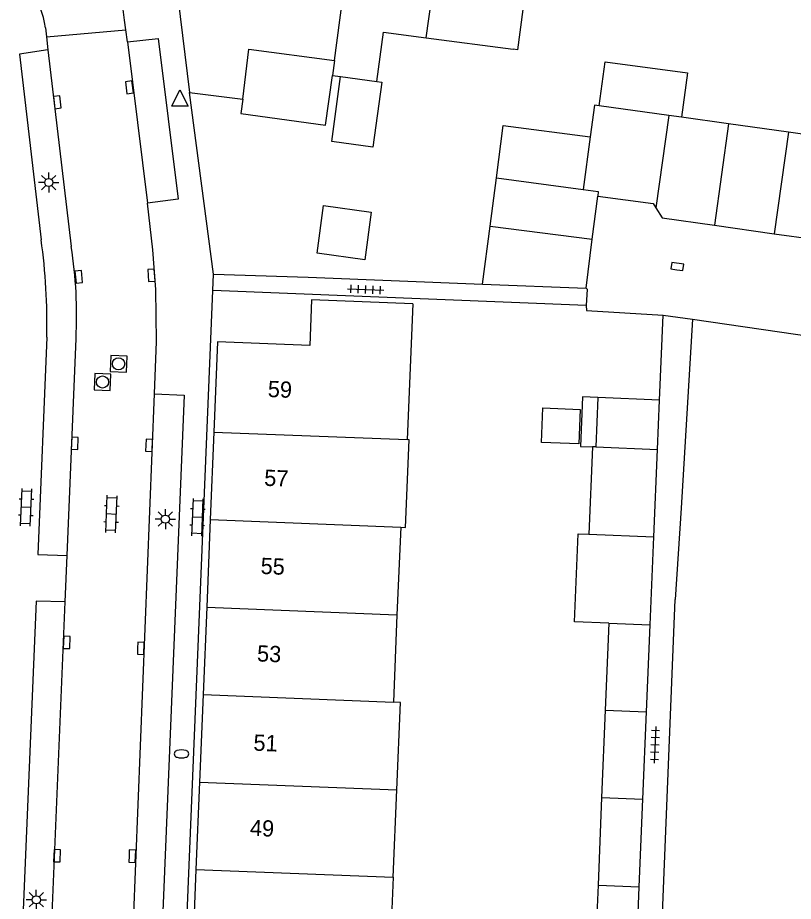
# Model space of a CAD drawing. Extents: x 128000 to 131008, y 398996 to 402500.
# Drawn here: x 128442.4 to 128490.2, y 399857.4 to 399911.9 of the extents above; entities that cross this region are included whole.
import ezdxf

# ---------------------------------------------------------------- set-up
doc = ezdxf.new("R2010")
doc.units = 0
for name, color, linetype in [('gg-afsc-erfafscheiding', 7, 'Continuous'), ('gg-afsc-muur', 7, 'Continuous'), ('gg-anno-huisnummerreeks BGT', 7, 'Continuous'), ('gg-bbg-bijgebouw', 7, 'Continuous'), ('gg-bbg-gedigitaliseerde bebouwing', 7, 'Continuous'), ('gg-bbg-gedigitaliseerde bijgebouw', 7, 'Continuous'), ('gg-bbg-hoofdgebouw', 7, 'Continuous'), ('gg-bbg-luifel en loopbrug', 7, 'Continuous'), ('gg-bbg-tussenscheiding', 7, 'Continuous'), ('gg-knt-verharding', 7, 'Continuous'), ('gg-knt-verharding nz', 7, 'Continuous'), ('gt-symb-brandkraan', 7, 'Continuous'), ('gt-symb-klinker verharding', 7, 'Continuous'), ('gt-symb-kolk', 7, 'Continuous'), ('gt-symb-lichtmast', 7, 'Continuous'), ('gt-symb-rioolschacht', 7, 'Continuous'), ('gt-symb-tegel verharding', 7, 'Continuous'), ('gt-symb-waterafsluiter', 7, 'Continuous')]:
    doc.layers.add(name, color=color, linetype=linetype)

# ---------------------------------------------------------------- blocks, each defined once
blk = doc.blocks.new('gt0-TEG1')
at = {"layer": 'gt-symb-tegel verharding'}
for p, q in [((-1.125, 0), (1.125, 0)), ((-0.9, -0.25), (-0.9, 0.25)), ((-0.45, -0.25), (-0.45, 0.25)), ((0, -0.25), (0, 0.25)), ((0.45, -0.25), (0.45, 0.25)), ((0.9, -0.25), (0.9, 0.25))]:
    blk.add_line(p, q, dxfattribs=at)
blk = doc.blocks.new('gt0-KOLK')
at = {"layer": 'gt-symb-kolk'}
blk.add_lwpolyline([(0, 0), (0.375, 0), (0.375, 0.4), (-0.375, 0.4), (-0.375, 0), (0, 0)], dxfattribs=at)
blk = doc.blocks.new('gt0-RS')
at = {"layer": 'gt-symb-rioolschacht'}
blk.add_lwpolyline([(-0.5, -0.5), (0.5, -0.5), (0.5, 0.5), (-0.5, 0.5)], close=True, dxfattribs=at)
blk.add_circle((0, 0), 0.375, dxfattribs=at)
blk = doc.blocks.new('gt0-KL1')
at = {"layer": 'gt-symb-klinker verharding'}
for p, q in [((-1.15, 0.3), (1.15, 0.3)), ((-1, -0.3), (-1, 0.3)), ((-0.5, 0.3), (-0.5, 0.45)), ((0, -0.3), (0, 0.3)), ((0.5, 0.3), (0.5, 0.45)), ((1, -0.3), (1, 0.3)), ((-1.15, -0.3), (1.15, -0.3)), ((-0.5, -0.45), (-0.5, -0.3)), ((0.5, -0.45), (0.5, -0.3))]:
    blk.add_line(p, q, dxfattribs=at)
blk = doc.blocks.new('gt0-LMAST')
at = {"layer": 'gt-symb-lichtmast'}
for p, q in [((-0.005, 0.246), (-0.005, 0.621)), ((-0.182, 0.173), (-0.447, 0.438)), ((0.172, 0.173), (0.437, 0.438)), ((-0.255, -0.004), (-0.63, -0.004)), ((-0.182, -0.181), (-0.447, -0.446)), ((-0.005, -0.254), (-0.005, -0.629)), ((0.437, -0.446), (0.172, -0.181)), ((0.245, -0.004), (0.62, -0.004))]:
    blk.add_line(p, q, dxfattribs=at)
blk.add_circle((-0.005, -0.004), 0.25, dxfattribs=at)
blk = doc.blocks.new('gt0-WAFSL')
at = {"layer": 'gt-symb-waterafsluiter'}
for p, q in [((-0.5, -0.333), (0, 0.667)), ((0, 0.667), (0.5, -0.333)), ((0.5, -0.333), (-0.5, -0.333))]:
    blk.add_line(p, q, dxfattribs=at)
blk = doc.blocks.new('gt0-BR')
at = {"layer": 'gt-symb-brandkraan'}
for centre, radius, start, end in [((-0.244, 0), 0.206, 107.5669, 252.4331), ((0.599, -2.664), 3, 106.892, 107.5669), ((0, -0.691), 0.938, 73.108, 106.892), ((-0.599, -2.664), 3, 72.4331, 73.108), ((0.244, 0), 0.206, 287.567, 72.4331), ((0.599, 2.664), 3, 252.4331, 253.108), ((0, 0.691), 0.938, 253.108, 286.8921), ((-0.599, 2.664), 3, 286.8921, 287.567)]:
    blk.add_arc(centre, radius, start, end, dxfattribs=at)

msp = doc.modelspace()

# ---------------------------------------------------------------- linework, layer by layer
at = {"layer": 'gg-afsc-erfafscheiding'}
for p, q in [((128481.951, 399888.286), (128482.173, 399893.516)), ((128481.984, 399853.304), (128482.903, 399875.987))]:
    msp.add_line(p, q, dxfattribs=at)
msp.add_lwpolyline([(128483.986, 399893.264), (128483.278, 399881.625), (128482.903, 399875.987)], dxfattribs=at)
at = {"layer": 'gg-afsc-muur'}
msp.add_line((128460.288, 399895.853), (128471.031, 399895.422), dxfattribs=at)
at = {"layer": 'gg-bbg-bijgebouw'}
for p, q in [((128477.799, 399898.208), (128478.133, 399900.844)), ((128485.323, 399899.061), (128489.007, 399898.539)), ((128477.415, 399895.18), (128477.799, 399898.208)), ((128489.007, 399898.539), (128492.692, 399898.016)), ((128471.031, 399895.422), (128477.415, 399895.18)), ((128481.951, 399888.286), (128478.134, 399888.445))]:
    msp.add_line(p, q, dxfattribs=at)
for points in [[(128478.133, 399900.844), (128481.55, 399900.395), (128481.717, 399900.128)], [(128481.717, 399900.128), (128482.099, 399899.519), (128485.323, 399899.061)]]:
    msp.add_lwpolyline(points, dxfattribs=at)
at = {"layer": 'gg-bbg-gedigitaliseerde bebouwing'}
for p, q in [((128464.525, 399907.914), (128464.936, 399910.968)), ((128464.936, 399910.968), (128467.568, 399910.614)), ((128467.568, 399910.614), (128472.925, 399909.901)), ((128461.914, 399909.22), (128461.783, 399908.288)), ((128461.783, 399908.288), (128462.291, 399908.219)), ((128462.291, 399908.219), (128464.525, 399907.914)), ((128452.978, 399907.242), (128456.254, 399906.837)), ((128466.742, 399894.216), (128466.393, 399885.848)), ((128465.992, 399880.452), (128465.762, 399875.05)), ((128465.762, 399875.05), (128465.539, 399869.669)), ((128465.531, 399858.883), (128465.76, 399864.274))]:
    msp.add_line(p, q, dxfattribs=at)
for points in [[(128473.519, 399912.36), (128473.188, 399909.866), (128472.925, 399909.901)], [(128456.254, 399906.837), (128456.634, 399909.909), (128461.914, 399909.22)], [(128465.992, 399880.452), (128466.294, 399880.44), (128466.515, 399885.843), (128466.393, 399885.848)], [(128465.76, 399864.274), (128465.989, 399869.65), (128465.539, 399869.669)], [(128465.531, 399858.883), (128465.3, 399853.467), (128461.847, 399853.614)]]:
    msp.add_lwpolyline(points, dxfattribs=at)
at = {"layer": 'gg-bbg-gedigitaliseerde bijgebouw'}
for p, q in [((128482.518, 399905.828), (128478.232, 399906.429)), ((128483.291, 399905.72), (128482.518, 399905.828)), ((128486.201, 399905.313), (128483.291, 399905.72)), ((128489.886, 399904.796), (128486.201, 399905.313)), ((128493.572, 399904.28), (128489.886, 399904.796)), ((128477.675, 399904.506), (128477.235, 399901.271)), ((128471.502, 399899.007), (128471.892, 399901.973)), ((128471.892, 399901.973), (128477.235, 399901.271)), ((128471.031, 399895.422), (128471.502, 399899.007)), ((128478.134, 399888.445), (128478.009, 399885.395)), ((128481.824, 399885.249), (128481.951, 399888.286)), ((128477.816, 399885.403), (128477.595, 399880.014)), ((128478.009, 399885.395), (128477.816, 399885.403)), ((128481.599, 399879.858), (128481.824, 399885.249)), ((128481.372, 399874.436), (128481.599, 399879.858)), ((128478.819, 399874.539), (128478.599, 399869.175)), ((128481.148, 399869.075), (128481.372, 399874.436)), ((128478.599, 399869.175), (128478.378, 399863.784)), ((128480.923, 399863.685), (128481.148, 399869.075)), ((128478.378, 399863.784), (128478.157, 399858.393)), ((128480.697, 399858.294), (128480.923, 399863.685)), ((128478.157, 399858.393), (128477.935, 399852.974)), ((128480.471, 399852.873), (128480.697, 399858.294))]:
    msp.add_line(p, q, dxfattribs=at)
for points in [[(128478.232, 399906.429), (128477.942, 399906.47), (128477.675, 399904.506)], [(128461.235, 399900.271), (128464.172, 399899.872), (128463.773, 399896.934), (128460.836, 399897.334), (128461.235, 399900.271)], [(128476.97, 399885.581), (128474.661, 399885.676), (128474.748, 399887.806), (128477.058, 399887.712), (128476.97, 399885.581)], [(128478.819, 399874.539), (128476.707, 399874.625), (128476.93, 399880.041), (128477.595, 399880.014)]]:
    msp.add_lwpolyline(points, dxfattribs=at)
at = {"layer": 'gg-bbg-hoofdgebouw'}
for p, q in [((128451.988, 399915.2), (128452.978, 399907.242)), ((128454.7, 399891.87), (128454.474, 399886.311)), ((128454.474, 399886.311), (128454.254, 399880.919)), ((128454.254, 399880.919), (128454.034, 399875.527)), ((128454.034, 399875.527), (128453.815, 399870.135)), ((128453.815, 399870.135), (128453.595, 399864.744)), ((128453.595, 399864.744), (128453.375, 399859.352)), ((128453.375, 399859.352), (128453.156, 399853.96))]:
    msp.add_line(p, q, dxfattribs=at)
msp.add_lwpolyline([(128466.742, 399894.216), (128460.497, 399894.464), (128460.385, 399891.643), (128454.7, 399891.87)], dxfattribs=at)
at = {"layer": 'gg-bbg-luifel en loopbrug'}
for points in [[(128478.232, 399906.429), (128478.601, 399909.134), (128483.663, 399908.443), (128483.291, 399905.72)], [(128456.254, 399906.837), (128456.131, 399905.941), (128461.364, 399905.225), (128461.783, 399908.288)], [(128464.525, 399907.914), (128464.824, 399907.873), (128464.278, 399903.869), (128461.745, 399904.215), (128462.291, 399908.219)], [(128471.892, 399901.973), (128472.317, 399905.21), (128477.675, 399904.506)], [(128478.134, 399888.445), (128477.192, 399888.484), (128477.065, 399885.434), (128477.816, 399885.403)]]:
    msp.add_lwpolyline(points, dxfattribs=at)
at = {"layer": 'gg-bbg-tussenscheiding'}
for p, q in [((128467.568, 399910.614), (128468.928, 399920.525)), ((128461.914, 399909.22), (128463.106, 399918.219)), ((128482.518, 399905.828), (128481.717, 399900.128)), ((128486.201, 399905.313), (128485.323, 399899.061)), ((128489.886, 399904.796), (128489.007, 399898.539)), ((128471.502, 399899.007), (128477.799, 399898.208)), ((128454.474, 399886.311), (128466.393, 399885.848)), ((128478.009, 399885.395), (128481.824, 399885.249)), ((128454.254, 399880.919), (128465.992, 399880.452)), ((128477.595, 399880.014), (128481.599, 399879.858)), ((128454.034, 399875.527), (128465.762, 399875.05)), ((128478.819, 399874.539), (128481.372, 399874.436)), ((128453.815, 399870.135), (128465.539, 399869.669)), ((128478.599, 399869.175), (128481.148, 399869.075)), ((128453.595, 399864.744), (128465.76, 399864.274)), ((128478.378, 399863.784), (128480.923, 399863.685)), ((128453.375, 399859.352), (128465.531, 399858.883)), ((128478.157, 399858.393), (128480.697, 399858.294))]:
    msp.add_line(p, q, dxfattribs=at)
msp.add_lwpolyline([(128477.235, 399901.271), (128478.172, 399901.148), (128478.133, 399900.844)], dxfattribs=at)
at = {"layer": 'gg-knt-verharding'}
for p, q in [((128449.044, 399911.105), (128448.962, 399911.705)), ((128444.09, 399911.225), (128444.155, 399910.668)), ((128444.155, 399910.668), (128449.044, 399911.105)), ((128444.155, 399910.668), (128444.249, 399909.871)), ((128449.145, 399910.36), (128449.044, 399911.105)), ((128454.464, 399896.039), (128452.978, 399907.242)), ((128454.423, 399895.039), (128454.464, 399896.039)), ((128454.464, 399896.039), (128460.288, 399895.853)), ((128452.35, 399844.781), (128454.423, 399895.039)), ((128477.433, 399894.109), (128454.423, 399895.039)), ((128482.173, 399893.516), (128483.986, 399893.264)), ((128483.986, 399893.264), (128515.244, 399888.772)), ((128445.316, 399875.842), (128445.431, 399878.706))]:
    msp.add_line(p, q, dxfattribs=at)
for points in [[(128449.145, 399910.36), (128451.039, 399910.577), (128452.269, 399900.659), (128450.38, 399900.417)], [(128444.249, 399909.871), (128442.506, 399909.608), (128443.826, 399898.17)], [(128450.826, 399888.668), (128450.951, 399891.888), (128450.907, 399895.109), (128450.71, 399897.546), (128450.38, 399900.417)], [(128477.415, 399895.18), (128477.475, 399895.131), (128477.433, 399894.109)], [(128477.433, 399894.109), (128477.445, 399893.812), (128482.173, 399893.516)], [(128444.174, 399892.158), (128443.621, 399878.775), (128445.431, 399878.706)], [(128450.826, 399888.668), (128452.638, 399888.589), (128450.837, 399844.843)], [(128445.316, 399875.842), (128443.514, 399875.902), (128442.236, 399845.146), (128444.034, 399845.057)]]:
    msp.add_lwpolyline(points, dxfattribs=at)
for centre, radius, start, end in [((128415.49, 399908.252), 33.649, 5.8901, 19.2721), ((128439.251, 399910.631), 4.875, 6.9927, 126.8829), ((128409.318, 399893.156), 34.87, 358.3591, 8.2665)]:
    msp.add_arc(centre, radius, start, end, dxfattribs=at)
at = {"layer": 'gg-knt-verharding nz'}
for p, q in [((128449.145, 399910.36), (128450.38, 399900.417)), ((128444.249, 399909.871), (128445.685, 399897.742)), ((128445.431, 399878.706), (128445.984, 399892.08)), ((128449.063, 399844.89), (128450.826, 399888.668)), ((128444.034, 399845.057), (128445.316, 399875.842))]:
    msp.add_line(p, q, dxfattribs=at)
msp.add_arc((128418.925, 399893.49), 27.095, 357.0172, 9.0286, dxfattribs=at)

# ---------------------------------------------------------------- block references
at = {"layer": 'gt-symb-brandkraan'}
msp.add_blockref('gt0-BR', (128452.483, 399866.479), dxfattribs=at)
at = {"layer": 'gt-symb-klinker verharding'}
for p, rotation in [((128442.911, 399881.671), 87.64984047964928), ((128448.16, 399881.256), 87.64984047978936), ((128453.473, 399881.064), 87.64984047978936)]:
    msp.add_blockref('gt0-KL1', p, dxfattribs=dict(at, rotation=rotation))
at = {"layer": 'gt-symb-kolk'}
for p, rotation in [((128449.073, 399907.535), -82.8749836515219), ((128444.628, 399906.615), -83.22321716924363), ((128483.009, 399896.32), -8.219209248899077), ((128445.951, 399895.866), -84.60853660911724), ((128450.431, 399895.96), -85.98782884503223), ((128445.705, 399885.631), -92.29290049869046), ((128450.288, 399885.506), -92.2929004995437), ((128445.212, 399873.361), -92.29290049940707), ((128449.776, 399872.996), -92.29290049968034), ((128444.612, 399860.213), -92.29290050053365), ((128449.246, 399860.189), -92.2929004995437)]:
    msp.add_blockref('gt0-KOLK', p, dxfattribs=dict(at, rotation=rotation))
at = {"layer": 'gt-symb-lichtmast'}
for p in [(128444.304, 399901.697), (128451.491, 399880.952), (128443.538, 399857.493)]:
    msp.add_blockref('gt0-LMAST', p, dxfattribs=at)
at = {"layer": 'gt-symb-rioolschacht'}
for p, rotation in [((128448.605, 399890.519), -92.2929004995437), ((128447.611, 399889.399), -92.29290049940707)]:
    msp.add_blockref('gt0-RS', p, dxfattribs=dict(at, rotation=rotation))
at = {"layer": 'gt-symb-tegel verharding'}
for p, rotation in [((128463.837, 399895.1), -2.2356368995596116), ((128481.666, 399867.042), -92.35015952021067)]:
    msp.add_blockref('gt0-TEG1', p, dxfattribs=dict(at, rotation=rotation))
at = {"layer": 'gt-symb-waterafsluiter'}
msp.add_blockref('gt0-WAFSL', (128452.383, 399906.736), dxfattribs=at)

# ---------------------------------------------------------------- texts
at = {"layer": 'gg-anno-huisnummerreeks BGT'}
for s, p in [('59', (128457.787, 399888.479)), ('57', (128457.565, 399883.007)), ('55', (128457.343, 399877.575)), ('53', (128457.123, 399872.183)), ('51', (128456.9, 399866.685)), ('49', (128456.685, 399861.436))]:
    msp.add_text(s, height=1, rotation=357.6, dxfattribs=at).set_placement(p)

doc.saveas('drawing.dxf')
